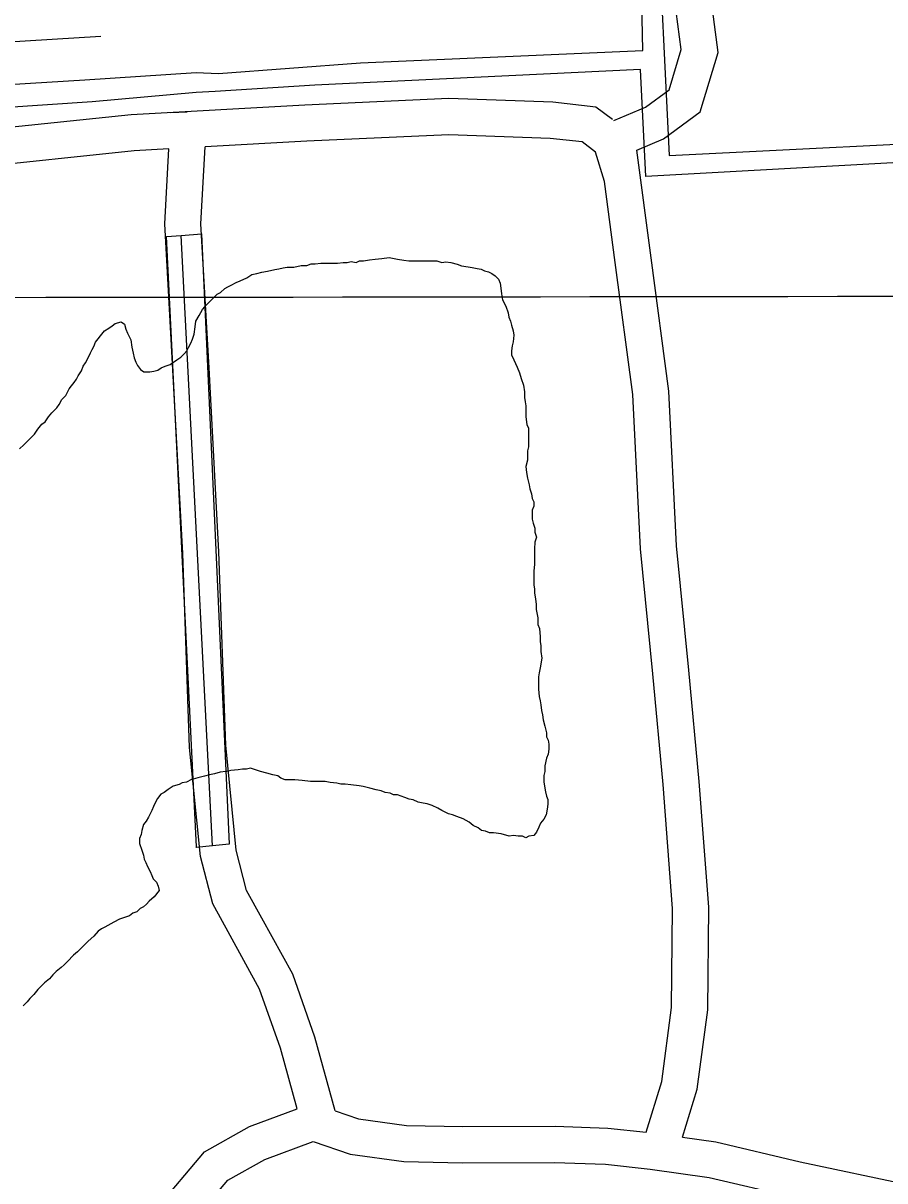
# Model space of a CAD drawing. Extents: x 3313447 to 3351316, y 703786 to 729172.
# Drawn here: x 3325685 to 3326400, y 720566 to 721526 of the extents above; entities that cross this region are included whole.
import ezdxf

# ---------------------------------------------------------------- set-up
doc = ezdxf.new("R2010")
doc.units = 0
for name, color, linetype in [('V-BRDG-OTLN', 7, 'Continuous'), ('V-GRID-MAJR', 7, 'Continuous'), ('V-ROAD-CNTR', 7, 'Continuous'), ('V-TOPO-SHOR', 7, 'Continuous'), ('V-UTIL-LINE', 7, 'Continuous')]:
    doc.layers.add(name, color=color, linetype=linetype)

msp = doc.modelspace()

# ---------------------------------------------------------------- linework, layer by layer
at = {"layer": 'V-BRDG-OTLN'}
msp.add_line((3325842.261, 720843.644), (3325816.264, 721349.623), dxfattribs=at)
msp.add_lwpolyline([(3325828.933, 720842.647), (3325804.078, 721348.804), (3325816.254, 721349.8030000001), (3325833.215, 721351.198), (3325856.1010000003, 720845.018), (3325842.261, 720843.644), (3325828.791, 720842.305)], close=True, dxfattribs=at)
at = {"layer": 'V-GRID-MAJR'}
msp.add_spline([(3317583.083, 721289.311), (3322833.044, 721295.0380000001), (3328083.005, 721301.528), (3333332.965, 721308.783), (3338582.924, 721316.8), (3343832.882, 721325.582), (3349082.838, 721335.127), (3349082.839, 721335.127)], degree=3, dxfattribs=at)
at = {"layer": 'V-ROAD-CNTR'}
for points in [[(3326175.0466124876, 721445.1710826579), (3326201.4025597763, 721456.179060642), (3326220.8155209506, 721470.4790320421), (3326230.998500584, 721504.113964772), (3326219.921522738, 721588.3887962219), (3326216.9405287, 721745.5864818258), (3326209.4765436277, 721927.3351183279), (3326196.814568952, 722098.4127761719), (3326195.548571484, 722133.3397063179)], [(3326194.079574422, 721420.6101317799), (3326216.292529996, 721429.887113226), (3326246.637469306, 721452.2410685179), (3326261.584439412, 721501.611969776), (3326249.8834628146, 721590.63479173), (3326247.034468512, 721740.878491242)], [(3326173.9126147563, 721446.016080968), (3326160.217642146, 721456.2270605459), (3326124.538713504, 721460.2720524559), (3326038.141886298, 721463.3340463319), (3325919.003124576, 721457.87505725), (3325775.015412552, 721449.789073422), (3325638.827684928, 721435.6451017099), (3325554.079854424, 721432.7481075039), (3325438.938084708, 721425.62012176), (3325395.1129268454, 721424.9489847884)], [(3325807.809346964, 721451.632069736), (3325821.4643196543, 721452.3980682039)], [(3326201.97555863, 720606.0427609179), (3326214.7555330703, 720648.159676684), (3326222.9355167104, 720709.602553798), (3326223.664515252, 720791.6623896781), (3326215.8885308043, 720894.4171841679), (3326207.48054762, 720986.3420003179), (3326197.147568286, 721090.0437929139), (3326190.7975809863, 721217.8475373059), (3326176.189610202, 721327.3503183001), (3326167.2786280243, 721394.5121839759), (3326159.982642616, 721418.981135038), (3326148.7836650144, 721427.3311183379), (3326122.3147179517, 721430.332112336), (3326038.2978859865, 721433.31010638), (3325920.5311215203, 721427.913117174), (3325836.290290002, 721423.1831266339)], [(3325806.152350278, 721421.491130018), (3325777.4074077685, 721419.8771332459), (3325640.8916808, 721405.6991616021), (3325555.5198515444, 721402.78016744), (3325440.0960823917, 721395.634181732), (3325396.8217442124, 721394.9719896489)], [(3325912.5371375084, 720625.574721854), (3325898.5921653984, 720675.923621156), (3325881.4051997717, 720724.7655234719), (3325856.909248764, 720769.1694346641), (3325842.5132775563, 720795.5433819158), (3325832.3042979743, 720834.6323037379), (3325823.3763158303, 720925.028122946), (3325817.730327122, 721086.091800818), (3325809.5233435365, 721238.262496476), (3325802.73135712, 721359.32525435), (3325806.15135028, 721421.49013002)], [(3325944.117074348, 720623.950725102), (3325927.230108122, 720684.917603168), (3325908.877144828, 720737.0734988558), (3325883.2091961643, 720783.6014057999), (3325870.609221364, 720806.685359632), (3325861.92623873, 720839.9302931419), (3325853.324255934, 720927.030118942), (3325847.7022671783, 721087.4257981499), (3325839.477283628, 721239.91049318), (3325832.7772970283, 721359.341254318), (3325836.289290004, 721423.182126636)], [(3326232.112498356, 720602.0427689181), (3326244.1714742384, 720641.7836894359), (3326252.917456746, 720707.482558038), (3326253.674455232, 720792.6623876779), (3326245.784471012, 720896.9151791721), (3326237.344487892, 720989.1959946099), (3326227.0735084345, 721092.27578845), (3326220.699521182, 721220.579531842), (3326205.927550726, 721331.3063103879), (3326194.079574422, 721420.6101317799)], [(3325792.048378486, 720510.733951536), (3325795.560371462, 720542.4208881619), (3325835.6882912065, 720589.9257931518), (3325873.0622164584, 720610.8037513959), (3325912.5371375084, 720625.574721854)], [(3325944.117074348, 720623.950725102), (3325963.412035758, 720617.2257385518), (3326003.2409561, 720611.6957496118), (3326049.822862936, 720610.8087513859), (3326126.362709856, 720611.094750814), (3326170.169622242, 720609.447754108), (3326201.97555863, 720606.0427609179)], [(3326232.112498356, 720602.0427689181), (3326259.663443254, 720598.1737766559), (3326329.434303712, 720581.6868096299), (3326420.8631208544, 720562.1238487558), (3326482.380997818, 720542.8708872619), (3326518.15992626, 720534.299904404)], [(3325819.452323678, 720485.6430017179), (3325824.372313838, 720530.038912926), (3325855.084252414, 720566.3978402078), (3325885.70619117, 720583.5038059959), (3325925.88111082, 720598.53677593), (3325956.3440498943, 720587.9197971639), (3326000.8829608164, 720581.735809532), (3326049.5928633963, 720580.80681139), (3326125.8547108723, 720581.092810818), (3326168.007626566, 720579.507813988), (3326205.268552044, 720575.5188219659), (3326254.11545435, 720568.6578356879), (3326322.846316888, 720552.41686817), (3326413.229136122, 720533.0779068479), (3326474.3970137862, 720513.934945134), (3326509.913942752, 720505.427962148)]]:
    msp.add_lwpolyline(points, dxfattribs=at)
at = {"layer": 'V-TOPO-SHOR'}
for points in [[(3325849.028, 721302.533), (3325852.4420000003, 721305.931), (3325855.1720000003, 721307.287), (3325857.9, 721308.642), (3325861.994, 721310.674), (3325865.403, 721312.03), (3325870.861, 721314.7390000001), (3325874.955, 721317.455), (3325879.045, 721318.125), (3325883.137, 721319.476), (3325887.909, 721320.1460000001), (3325894.043, 721321.4940000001), (3325897.453, 721322.165), (3325900.86, 721322.837), (3325904.268, 721323.511), (3325909.718, 721323.497), (3325915.8540000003, 721324.8420000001), (3325920.6240000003, 721324.832), (3325924.034, 721326.184), (3325927.4390000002, 721326.175), (3325932.211, 721326.843), (3325939.025, 721326.827), (3325945.8370000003, 721326.808), (3325950.608, 721327.478), (3325954.014, 721327.47), (3325957.4220000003, 721328.1410000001), (3325961.5100000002, 721327.449), (3325964.238, 721328.805), (3325967.646, 721328.797), (3325972.416, 721329.464), (3325977.185, 721330.134), (3325982.639, 721330.802), (3325988.773, 721331.4670000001), (3325995.583, 721330.085), (3326001.0300000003, 721329.3910000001), (3326005.116, 721328.699), (3326011.25, 721328.682), (3326015.336, 721328.672), (3326020.787, 721328.658), (3326024.875, 721328.647), (3326028.281, 721328.639), (3326032.367, 721327.265), (3326035.775, 721327.939), (3326039.86, 721327.246), (3326045.308, 721325.868), (3326048.71, 721324.498), (3326054.159, 721323.802), (3326057.563, 721323.112), (3326061.651, 721322.419), (3326065.055, 721321.729), (3326067.7770000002, 721320.359), (3326071.18, 721319.671), (3326073.9020000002, 721318.301), (3326076.6240000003, 721316.2490000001), (3326079.342, 721313.517), (3326080.6950000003, 721310.107), (3326081.365, 721306.017), (3326082.035, 721301.245), (3326082.702, 721296.475), (3326085.414, 721291.017), (3326087.444, 721285.561), (3326088.117, 721282.154), (3326089.469, 721278.7440000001), (3326090.143, 721275.336), (3326091.492, 721270.562), (3326092.164, 721267.154), (3326091.47, 721261.704), (3326090.7800000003, 721258.301), (3326090.088, 721254.215), (3326090.079, 721250.809), (3326092.113, 721246.715), (3326094.822, 721240.5750000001), (3326096.852, 721235.801), (3326098.204, 721231.029), (3326100.233, 721225.574), (3326100.901, 721220.12), (3326100.889, 721215.3520000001), (3326101.56, 721211.942), (3326102.232, 721208.534), (3326102.22, 721203.084), (3326102.21, 721199.679), (3326102.873, 721192.863), (3326104.2290000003, 721190.135), (3326104.208, 721181.957), (3326104.188, 721174.464), (3326103.498, 721171.06), (3326103.4790000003, 721163.564), (3326102.1010000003, 721158.117), (3326102.771, 721153.3470000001), (3326103.44, 721148.577), (3326104.788, 721143.121), (3326105.4620000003, 721139.713), (3326106.8140000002, 721135.621), (3326107.483, 721131.531), (3326108.839, 721128.8030000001), (3326108.8310000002, 721125.398), (3326107.4590000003, 721121.9940000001), (3326107.45, 721118.586), (3326107.438, 721114.498), (3326108.112, 721111.09), (3326109.464, 721107)], [(3325835.951, 721290.6900000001), (3325836.736, 721291.665), (3325840.15, 721295.062), (3325843.566, 721298.46), (3325846.298, 721301.177), (3325849.028, 721302.533)], [(3325809.219, 721244.11), (3325810.042, 721244.7220000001), (3325812.772, 721246.758), (3325816.184, 721248.794), (3325818.916, 721251.513), (3325820.968, 721254.233), (3325822.336, 721256.953), (3325824.39, 721260.355), (3325825.7600000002, 721263.758), (3325827.1350000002, 721267.8420000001), (3325827.833, 721273.974), (3325828.525, 721278.74), (3325831.2630000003, 721283.501), (3325834.001, 721288.265), (3325835.951, 721290.6900000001)], [(3325682.449, 721172.833), (3325685.864, 721176.231), (3325690.646, 721180.9890000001), (3325694.744, 721185.066), (3325697.48, 721189.148), (3325700.898, 721193.225), (3325703.628, 721195.263), (3325706.364, 721199.345), (3325709.098, 721202.742), (3325713.196, 721206.8200000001), (3325715.2460000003, 721209.54), (3325717.302, 721213.623), (3325720.716, 721217.0210000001), (3325723.457, 721222.465), (3325725.509, 721225.184), (3325727.559, 721227.904), (3325729.611, 721230.6240000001), (3325730.9790000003, 721233.346), (3325733.715, 721237.425), (3325735.0870000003, 721241.511), (3325737.139, 721244.231), (3325739.193, 721248.312), (3325741.25, 721252.3960000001), (3325742.6180000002, 721255.118), (3325743.988, 721257.84), (3325745.36, 721261.241), (3325747.41, 721263.961), (3325749.4620000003, 721266.681), (3325752.878, 721270.761), (3325756.29, 721272.796), (3325759.02, 721274.832), (3325761.752, 721276.87), (3325766.524, 721278.219), (3325769.244, 721276.169), (3325770.595, 721272.077), (3325771.949, 721268.6680000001), (3325773.307, 721265.9400000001), (3325774.661, 721263.21), (3325775.326, 721257.076), (3325776.678, 721252.304), (3325777.348, 721248.214), (3325778.701, 721244.804), (3325780.057, 721242.074), (3325782.773, 721238.66), (3325785.4930000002, 721236.61), (3325790.262, 721236.598), (3325793.67, 721237.272), (3325797.078, 721237.943), (3325799.81, 721239.979), (3325803.22, 721241.335), (3325807.312, 721242.687), (3325809.219, 721244.11)], [(3326109.464, 721107), (3326109.455, 721103.593), (3326110.807, 721099.503), (3326109.433, 721095.417), (3326109.419, 721089.9670000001), (3326109.4080000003, 721085.879), (3326109.394, 721080.4280000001), (3326109.386, 721077.022), (3326108.6890000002, 721071.572), (3326108.671, 721064.76), (3326108.661, 721059.991), (3326109.333, 721056.583), (3326109.324, 721053.177), (3326109.992, 721048.405), (3326110.662, 721043.633), (3326110.651, 721039.545), (3326111.997, 721032.73), (3326111.983, 721027.278), (3326113.3340000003, 721023.868), (3326114, 721017.054), (3326113.988, 721012.9670000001), (3326114.661, 721009.559), (3326114.647, 721004.789), (3326115.3170000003, 720999.335), (3326113.932, 720991.164), (3326113.24, 720987.078), (3326112.5500000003, 720983.674), (3326112.538, 720978.904), (3326112.523, 720973.452), (3326113.1890000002, 720967.321), (3326113.861, 720963.911), (3326114.532, 720960.503), (3326115.202, 720955.731), (3326115.876, 720952.323), (3326116.546, 720948.233), (3326117.893, 720942.78), (3326119.2430000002, 720937.326), (3326119.233, 720933.92), (3326120.588, 720931.192), (3326121.2600000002, 720927.782), (3326121.252, 720923.694), (3326120.56, 720919.608), (3326119.188, 720916.205), (3326117.809, 720910.077), (3326117.7970000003, 720905.307), (3326117.107, 720901.904), (3326117.092, 720896.454), (3326118.434, 720888.272), (3326119.106, 720884.8640000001), (3326120.461, 720882.136), (3326120.451, 720878.0480000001), (3326119.759, 720873.963), (3326119.065, 720869.1950000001), (3326117.0130000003, 720865.7930000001), (3326114.278, 720862.393), (3326112.906, 720858.992), (3326110.852, 720854.908), (3326108.8000000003, 720852.188), (3326104.7120000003, 720851.519), (3326101.982, 720850.1630000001), (3326099.2600000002, 720851.533), (3326095.855, 720851.541), (3326091.769, 720852.233), (3326088.359, 720851.56), (3326081.551, 720853.622), (3326075.4220000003, 720854.318), (3326072.0160000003, 720854.328), (3326068.612, 720855.701), (3326065.208, 720856.3910000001), (3326062.489, 720858.441), (3326058.4050000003, 720860.495), (3326055.005, 720863.229), (3326050.244, 720865.9670000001), (3326044.798, 720868.025), (3326041.396, 720869.398), (3326037.99, 720870.088), (3326035.269, 720871.456), (3326032.5470000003, 720872.826), (3326029.145, 720874.878), (3326024.382, 720876.934), (3326020.298, 720878.309), (3326016.892, 720878.9990000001), (3326012.806, 720879.691), (3326008.725, 720881.745), (3326005.321, 720882.435), (3326001.917, 720883.807), (3325995.789, 720885.868), (3325992.384, 720885.876), (3325989.662, 720887.246), (3325985.576, 720887.936), (3325982.1720000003, 720889.308), (3325978.086, 720890.001), (3325972.6410000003, 720891.377), (3325967.193, 720892.753), (3325963.787, 720893.443), (3325956.978, 720894.144), (3325952.21, 720894.838), (3325948.802, 720894.846), (3325945.398, 720895.536), (3325939.949, 720896.233), (3325935.863, 720896.925)], [(3325935.863, 720896.925), (3325931.775, 720896.933), (3325927.687, 720896.9450000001), (3325923.599, 720896.956), (3325916.788, 720897.654), (3325910.6580000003, 720898.3520000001), (3325905.8880000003, 720898.365), (3325902.483, 720898.373), (3325899.079, 720899.745), (3325896.359, 720901.795), (3325892.273, 720902.487), (3325887.508, 720903.861), (3325882.06, 720905.24), (3325877.9760000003, 720906.612), (3325873.892, 720907.986), (3325870.483, 720907.312), (3325867.077, 720907.323), (3325863.669, 720906.6510000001), (3325857.535, 720905.983), (3325854.127, 720905.311), (3325853.38, 720905.221)], [(3325826.17, 720898.909), (3325824.812, 720898.576), (3325820.718, 720896.542), (3325817.31, 720895.868), (3325814.582, 720894.512), (3325809.808, 720893.1630000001), (3325805.715, 720890.449), (3325802.3000000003, 720887.731), (3325799.573, 720886.378), (3325796.838, 720882.978), (3325795.468, 720880.254), (3325793.414, 720876.172), (3325792.042, 720872.7710000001), (3325790.6720000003, 720870.049), (3325789.304, 720867.3250000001), (3325787.25, 720863.925), (3325785.2, 720861.206), (3325783.823, 720856.4400000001), (3325783.133, 720853.034), (3325781.761, 720849.632), (3325781.753, 720845.545), (3325783.7800000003, 720840.089), (3325785.132, 720835.997), (3325785.806, 720832.589), (3325787.162, 720829.861), (3325788.515, 720826.449), (3325790.5470000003, 720822.355), (3325791.903, 720818.9450000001), (3325793.259, 720816.2170000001), (3325795.9760000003, 720813.485), (3325797.33, 720810.0750000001), (3325798.002, 720806.667), (3325793.9, 720801.228), (3325789.804, 720797.83), (3325787.752, 720795.111), (3325785.022, 720793.0750000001), (3325782.294, 720791.7170000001), (3325779.562, 720788.9990000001), (3325776.1520000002, 720787.648), (3325773.42, 720785.61), (3325769.33, 720784.258), (3325765.238, 720782.907), (3325760.4620000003, 720780.193), (3325755.686, 720777.479), (3325752.9560000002, 720776.1240000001), (3325750.2260000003, 720774.77), (3325747.4960000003, 720772.732), (3325744.08, 720768.652), (3325739.3000000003, 720764.577), (3325735.202, 720760.4990000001), (3325730.42, 720755.7440000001), (3325727.006, 720753.0260000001), (3325722.222, 720747.589), (3325719.49, 720744.871), (3325716.7600000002, 720742.833), (3325712.664, 720739.438), (3325709.93, 720736.72), (3325707.1950000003, 720733.3200000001), (3325703.099, 720729.925), (3325700.367, 720727.205), (3325697.6350000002, 720724.487), (3325694.217, 720720.41), (3325690.801, 720717.01), (3325688.751, 720714.29), (3325685.335, 720710.895)], [(3325853.38, 720905.221), (3325848.673, 720904.6460000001), (3325843.9020000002, 720903.294), (3325839.812, 720902.6240000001), (3325835.722, 720901.273), (3325830.2660000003, 720899.9230000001), (3325826.17, 720898.909)]]:
    msp.add_lwpolyline(points, dxfattribs=at)
at = {"layer": 'V-UTIL-LINE'}
for points in [[(3325736.504, 721478.835), (3325828.742, 721484.807), (3325847.336, 721484.213), (3325965.035, 721493.067), (3326199.094, 721503.196), (3326196.356, 721636.763), (3326301.3200000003, 721713.72), (3326463.092, 721721.421)], [(3326510.003, 721692.839), (3326445.9790000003, 721690.451), (3326445.903, 721705.6), (3326308.222, 721699.399), (3326210.819, 721625.233), (3326220.824, 721415.962), (3326509.258, 721430.4940000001), (3326507.7120000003, 721464.2270000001), (3326540.7600000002, 721464.393), (3326542.319, 721428.596), (3326584.991, 721432.254), (3326585.7490000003, 721418.487), (3326534.125, 721414.782), (3326531.872, 721451.953), (3326516.039, 721451.185), (3326516.217, 721416.0700000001), (3326201.632, 721398.65), (3326197.052, 721487.451), (3325927.204, 721474.387), (3325844.602, 721469.152), (3325828.769, 721468.384), (3325742.4990000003, 721460.696)], [(3325145.697, 721477.955), (3325345.072, 721487.101), (3325394.622, 721491.805), (3325400.6550000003, 721489.3740000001), (3325441.74, 721491.682), (3325459.873, 721495.26), (3325543.255, 721502.2930000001), (3325749.8880000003, 721515.046)], [(3325742.4990000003, 721460.696), (3325104.463, 721417.6510000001), (3325085.185, 721438.242), (3324802.434, 721425.686), (3324801.271, 721442.604), (3324934.186, 721448.3), (3324933.0130000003, 721461.593), (3324957.181, 721462.738), (3324958.357, 721450.653), (3325074.363, 721458.81), (3325109.339, 721434.5530000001), (3325470.662, 721462.611), (3325736.504, 721478.835)]]:
    msp.add_lwpolyline(points, dxfattribs=at)

doc.saveas('drawing.dxf')
